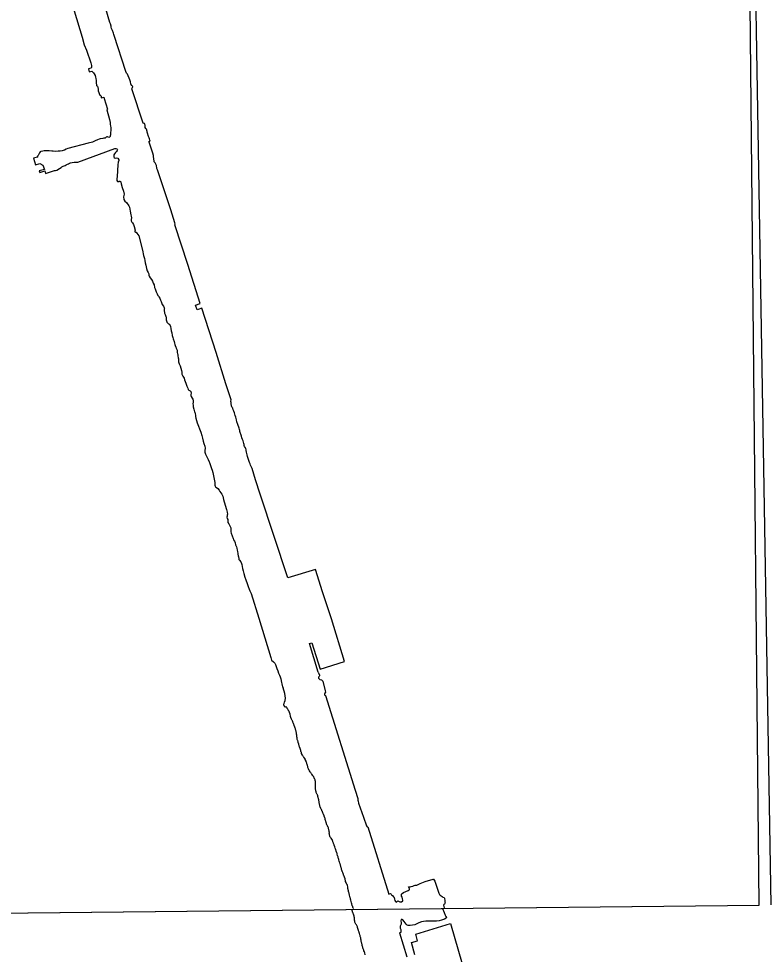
# Model space of a CAD drawing. Extents: x 3683402 to 3721514, y 487807 to 513565.
# Drawn here: x 3708417.4 to 3708720.5, y 491020.7 to 491400.6 of the extents above; entities that cross this region are included whole.
import ezdxf

# ---------------------------------------------------------------- set-up
doc = ezdxf.new("R2010")
doc.units = 0
doc.layers.add('V-ANNO-NPLT', color=7, linetype='Continuous')

msp = doc.modelspace()

# ---------------------------------------------------------------- linework, layer by layer
at = {"layer": 'V-ANNO-NPLT'}
for points in [[(3708722.94, 491040.73), (3708710.83, 491758.79), (3709962.1, 491780.45), (3709974.84, 491062.4)], [(3707466.64, 491027.56), (3708718.03, 491040.67), (3708710.83, 491758.79)], [(3708439.9, 491403.8), (3708443.16, 491393.1), (3708444.08, 491389.97), (3708444.94, 491387.8), (3708446.74, 491382.64), (3708446.97, 491381.63), (3708446.98, 491381.19), (3708446.98, 491380.96), (3708446.86, 491380.49), (3708445.71, 491380.17), (3708446.05, 491378.96), (3708447.19, 491379.27), (3708447.42, 491379.02), (3708447.77, 491378.64), (3708448.07, 491378.18), (3708448.42, 491377.47), (3708448.6, 491376.88), (3708448.79, 491376.37), (3708448.87, 491375.45), (3708448.94, 491374.73), (3708449.07, 491373.53), (3708449.11, 491373.35), (3708449.4, 491373.26), (3708449.59, 491372.67), (3708449.64, 491372.01), (3708449.75, 491371.31), (3708449.92, 491370.64), (3708450.06, 491370.23), (3708450.39, 491369.54), (3708450.63, 491369.44), (3708450.88, 491369.07), (3708450.91, 491368.72), (3708450.97, 491368.45), (3708451.98, 491368.71), (3708452.12, 491368.14), (3708453.53, 491363.81), (3708453.17, 491363.61), (3708454.31, 491359.71), (3708454.53, 491358.42)], [(3708468.71, 491356.64), (3708468.71, 491356.67), (3708468.79, 491357.09), (3708468.77, 491357.37), (3708468.69, 491357.63), (3708468.61, 491357.81), (3708468.45, 491357.99), (3708468.32, 491358.06), (3708467.97, 491358.2), (3708463.33, 491372.05), (3708463.46, 491372.33), (3708463.67, 491372.66), (3708463.72, 491373.08), (3708463.56, 491373.35), (3708463.29, 491373.53), (3708463.01, 491374.12), (3708462.78, 491374.92), (3708462.58, 491375.76), (3708462.33, 491376.4), (3708461.87, 491377.43), (3708461.57, 491378.02), (3708461.21, 491378.53), (3708460.86, 491379.14), (3708456.14, 491393.79), (3708456.05, 491394.2), (3708455.88, 491394.77), (3708455.54, 491395.8), (3708455.16, 491396.65), (3708454.99, 491397.15), (3708454.93, 491397.53), (3708454.74, 491398.47), (3708454.63, 491398.72), (3708454.45, 491399.01), (3708452.85, 491404.56)], [(3708454.53, 491358.42), (3708454.62, 491357.82), (3708454.77, 491356.93), (3708454.82, 491356.39), (3708454.83, 491355.14), (3708454.76, 491354.34), (3708454.65, 491353.49), (3708454.57, 491353.03), (3708454.51, 491352.79), (3708454.29, 491352.45), (3708454.09, 491352.42), (3708453.77, 491352.53), (3708453.54, 491352.63), (3708453.27, 491352.66), (3708452.96, 491352.55), (3708452.87, 491352.34), (3708452.53, 491352.04), (3708452.03, 491352.02), (3708451.54, 491351.9), (3708450.54, 491351.76), (3708450.1, 491351.69), (3708449.37, 491351.36), (3708448.48, 491350.94), (3708447.41, 491350.52), (3708445.58, 491350.06), (3708437.43, 491347.85), (3708436.76, 491347.58), (3708436.01, 491347.25), (3708435.45, 491347.1), (3708435.03, 491346.99), (3708434.26, 491346.86), (3708433.45, 491346.77), (3708432.49, 491346.72), (3708431.45, 491346.74), (3708430.92, 491346.78), (3708429.85, 491346.89), (3708428.84, 491346.96), (3708427.75, 491346.9), (3708427.28, 491346.82), (3708426.42, 491346.61), (3708426.09, 491346.48), (3708425.92, 491346.08), (3708425.66, 491345.58), (3708425.31, 491345.04), (3708424.93, 491344.6), (3708425.2, 491344.48), (3708425.1, 491344.37), (3708423.5, 491343.91), (3708424.23, 491341.28), (3708426.05, 491341.81), (3708427.29, 491341.12), (3708427.86, 491339.31), (3708425.79, 491338.76), (3708425.96, 491338.11), (3708428.02, 491338.81), (3708428.33, 491337.79), (3708431.97, 491339), (3708432.01, 491339), (3708432.4, 491338.96), (3708432.94, 491339.07), (3708434.02, 491339.75), (3708434.65, 491340.23), (3708434.91, 491340.43), (3708435.43, 491340.78), (3708435.84, 491340.91), (3708436.27, 491341.05), (3708436.76, 491341.27), (3708437.23, 491341.5), (3708437.61, 491341.71), (3708438.07, 491341.93), (3708438.51, 491342.07), (3708439.17, 491342.15), (3708439.96, 491342.27), (3708440.69, 491342.34), (3708441.39, 491342.38), (3708456.42, 491347.91), (3708456.83, 491347.9), (3708457.25, 491347.75), (3708457.46, 491347.55), (3708457.52, 491347.35), (3708457.42, 491347.08), (3708457.1, 491346.73), (3708456.74, 491346.31), (3708456.31, 491345.72), (3708456.09, 491345.38), (3708456.07, 491345), (3708456.03, 491344.57), (3708456.14, 491344.26), (3708456.54, 491343.99), (3708457.1, 491344.13), (3708457.63, 491344.01), (3708458.11, 491343.3), (3708458.05, 491342.96), (3708457.81, 491342.28), (3708457.7, 491341.23), (3708457.45, 491336.56), (3708457.25, 491335.6), (3708457.24, 491334.87), (3708457.56, 491334.45), (3708458.28, 491334.53), (3708458.38, 491334.72)], [(3708539.01, 491135.25), (3708535.49, 491146.93), (3708536.44, 491147.22), (3708539.78, 491136.47), (3708549.68, 491139.66), (3708544.37, 491156.93), (3708540.76, 491167.93), (3708537.93, 491176.97), (3708526.64, 491173.59), (3708515.52, 491207.52), (3708513.58, 491213.31), (3708512.21, 491217.95), (3708511.58, 491219.27), (3708511.33, 491219.88), (3708511.13, 491220.46), (3708510.41, 491222.41), (3708510.29, 491222.86), (3708510.15, 491223.47), (3708509.86, 491224.54), (3708509.73, 491225.31), (3708509.71, 491225.55), (3708509.62, 491226.02), (3708509.51, 491226.19), (3708509.45, 491226.3), (3708509.13, 491226.84), (3708508.99, 491227.25), (3708508.95, 491227.66), (3708508.85, 491228.15), (3708508.74, 491228.68), (3708508.57, 491229.19), (3708508.33, 491229.68), (3708508.05, 491230.45), (3708507.85, 491231.1), (3708507.23, 491232.96), (3708507.17, 491233.32), (3708507.04, 491233.82), (3708506.9, 491234.36), (3708506.37, 491235.86), (3708506.03, 491236.91), (3708505.82, 491237.77), (3708505.59, 491238.81), (3708505.36, 491239.52), (3708505, 491240.5), (3708504.72, 491241.21), (3708504.53, 491241.79), (3708504.31, 491242.39), (3708504.11, 491242.77), (3708503.92, 491243.05), (3708503.81, 491243.39), (3708503.66, 491244.32), (3708503.68, 491244.72), (3708503.59, 491245.15), (3708503.6, 491245.34), (3708503.73, 491245.79), (3708501.58, 491252.38), (3708497.54, 491265), (3708491.82, 491283.03), (3708490.25, 491282.56), (3708489.89, 491282.39), (3708489.26, 491284.27), (3708491.07, 491285), (3708486.06, 491300.75), (3708480.86, 491316.87), (3708480.93, 491317.18), (3708480.76, 491317.73), (3708479.13, 491322.92), (3708473.82, 491339.19), (3708473.68, 491339.5), (3708473.56, 491339.83), (3708473.46, 491340.2), (3708473.39, 491340.69), (3708473.31, 491341), (3708472.94, 491341.79), (3708472.78, 491342.06), (3708472.48, 491342.47), (3708472.39, 491342.95), (3708472.36, 491343.3), (3708472.29, 491343.84), (3708472.17, 491344.46), (3708472.11, 491345.05), (3708471.93, 491346.04), (3708470.41, 491350.45), (3708470.37, 491350.66), (3708470.45, 491350.8), (3708470.55, 491350.85), (3708470.69, 491350.88), (3708470.75, 491351.11), (3708470.62, 491351.29), (3708470.48, 491351.79), (3708470.39, 491352.18), (3708470.17, 491352.74), (3708469.69, 491354.08), (3708469.58, 491354.47), (3708469.54, 491354.83), (3708469.43, 491355.22), (3708469.42, 491355.51), (3708469.36, 491355.74), (3708469.24, 491355.8), (3708469.09, 491355.97), (3708468.78, 491356.35), (3708468.71, 491356.64)], [(3708458.38, 491334.72), (3708458.86, 491334.39), (3708459.09, 491333.59), (3708459.44, 491332.11), (3708459.92, 491330.56), (3708460.19, 491329.31), (3708460.04, 491328.2), (3708460.16, 491327.2), (3708460.57, 491326.49), (3708461.21, 491325.91), (3708462.08, 491324.6), (3708462.35, 491324), (3708462.55, 491323.26), (3708462.65, 491322.38), (3708462.97, 491321.02), (3708463.14, 491320.43), (3708463.17, 491319.79), (3708463.13, 491319.11), (3708463.15, 491318.5), (3708463.37, 491317.99), (3708463.63, 491317.73), (3708464.01, 491317.04), (3708464.34, 491316.24), (3708464.67, 491314.79), (3708464.55, 491314.37), (3708464.58, 491314.11), (3708464.88, 491313.96), (3708465.16, 491313.89), (3708465.45, 491313.56), (3708466.16, 491312.38), (3708467.74, 491306.65), (3708468.13, 491304.47), (3708468.5, 491303.28), (3708468.68, 491302.39), (3708468.84, 491301.47), (3708469.06, 491300.51), (3708469.33, 491299.19), (3708469.56, 491298.17), (3708469.94, 491297.54), (3708470.22, 491296.99), (3708470.32, 491296.43), (3708470.43, 491296.07), (3708470.81, 491295.42), (3708471.3, 491294.75), (3708471.71, 491294.03), (3708472.08, 491293.27), (3708472.37, 491292.57), (3708472.62, 491291.5), (3708472.79, 491290.91), (3708473.22, 491289.73), (3708473.58, 491288.91), (3708473.95, 491288.26), (3708474.15, 491287.93), (3708474.39, 491287.64), (3708474.77, 491287.11), (3708474.89, 491286.7), (3708475.05, 491286.33), (3708475.24, 491285.72), (3708475.36, 491285.35), (3708475.71, 491284.58), (3708476.15, 491283.84), (3708476.45, 491283.24), (3708476.56, 491282.91), (3708476.55, 491282.68), (3708476.51, 491282.26), (3708476.69, 491280.96), (3708476.84, 491280.45), (3708477.01, 491280.03), (3708477.19, 491279.73), (3708477.28, 491279.34), (3708477.31, 491278.95), (3708477.31, 491278.34), (3708477.39, 491277.85), (3708477.54, 491277.49), (3708477.62, 491277.32), (3708477.89, 491277.09), (3708478.05, 491276.88), (3708478.23, 491276.73), (3708478.57, 491276.58), (3708478.96, 491276.02), (3708479.02, 491275.55), (3708479.16, 491274.8), (3708479.37, 491273.9), (3708479.55, 491272.98), (3708479.73, 491272), (3708479.97, 491271.12), (3708480.18, 491270.58), (3708480.49, 491269.57), (3708480.67, 491268.88), (3708480.78, 491268.36), (3708480.95, 491267.86), (3708481.23, 491267.23), (3708481.37, 491267.01), (3708481.42, 491266.76), (3708481.49, 491266.48), (3708481.65, 491266.24), (3708481.79, 491265.94), (3708481.82, 491265.5), (3708481.78, 491265.07), (3708481.92, 491264.55), (3708481.99, 491264.19)], [(3708481.99, 491264.19), (3708482.07, 491263.68), (3708482.22, 491262.9), (3708482.24, 491262.51), (3708482.25, 491261.88), (3708482.27, 491261.21), (3708482.63, 491260.43), (3708482.99, 491259.59), (3708483.27, 491258.63), (3708483.48, 491257.73), (3708483.62, 491257.08), (3708483.72, 491256.24), (3708484.05, 491255.39), (3708484.55, 491254.58), (3708484.79, 491253.96), (3708485.04, 491253.26), (3708485.24, 491252.61), (3708485.72, 491251.32), (3708486.03, 491250.54), (3708486.25, 491250.01), (3708486.44, 491249.78), (3708487.01, 491249.48), (3708487.29, 491249.18), (3708487.46, 491248.52), (3708487.36, 491248.05), (3708487.35, 491247.59), (3708487.44, 491247.15), (3708487.79, 491246.56), (3708488.06, 491246.07), (3708488.24, 491245.47), (3708488.27, 491244.93), (3708488.19, 491244.28), (3708488.2, 491243.71), (3708488.3, 491242.93), (3708488.48, 491242.05), (3708488.84, 491240.99), (3708488.91, 491240.8), (3708489.13, 491240.1), (3708489.2, 491239.57), (3708489.2, 491239.07), (3708489.3, 491238.42), (3708489.56, 491237.43), (3708489.93, 491236.54), (3708491.43, 491232.74), (3708491.74, 491231.4), (3708492.06, 491230.33), (3708492.32, 491229.06), (3708492.63, 491228.06), (3708493.06, 491227.03), (3708493.13, 491226.28), (3708492.97, 491225.29), (3708493.02, 491224.55), (3708493.24, 491223.75), (3708493.7, 491222.94), (3708494, 491222.36), (3708494.38, 491221.6), (3708494.8, 491220.67), (3708494.88, 491220.41), (3708495.17, 491219.61), (3708495.73, 491217.93), (3708495.93, 491217.28), (3708496.19, 491216.4), (3708497.12, 491212.26), (3708497.04, 491211.64), (3708497.04, 491211.19), (3708497.14, 491210.78), (3708497.32, 491210.45), (3708497.7, 491210.25), (3708498.28, 491209.77), (3708498.76, 491209.21), (3708499.12, 491208.65), (3708499.49, 491208.11), (3708499.9, 491207.47), (3708500.28, 491206.74), (3708500.6, 491205.35), (3708500.81, 491204.49), (3708501.85, 491201.31), (3708502.09, 491200.18), (3708502.14, 491199.43), (3708502.07, 491198.96), (3708502.03, 491198.54), (3708501.91, 491198.17), (3708502.03, 491197.65), (3708502.32, 491197.24), (3708502.38, 491196.77), (3708502.34, 491196.33), (3708502.38, 491196.1), (3708502.68, 491195.53), (3708503.17, 491194.74), (3708503.52, 491193.88), (3708503.51, 491193.15), (3708503.56, 491192.27), (3708503.68, 491191.7), (3708504.44, 491189.48), (3708504.64, 491189.04), (3708505.02, 491188.43), (3708505.26, 491187.78), (3708505.49, 491187.03), (3708505.8, 491186.21), (3708505.97, 491185.56), (3708506.13, 491184.83)], [(3708506.13, 491184.83), (3708506.22, 491184.32), (3708506.33, 491183.48), (3708506.38, 491183.12), (3708506.52, 491182.56), (3708506.66, 491182.04), (3708506.78, 491181.42), (3708506.81, 491181.06), (3708507.09, 491180.69), (3708507.63, 491180), (3708507.93, 491179.36), (3708508.07, 491178.92), (3708508.17, 491178.1), (3708508.34, 491177.29), (3708508.57, 491176.41), (3708508.88, 491175.37), (3708509.21, 491173.88), (3708509.6, 491172.71), (3708510.24, 491171.2), (3708510.33, 491170.89), (3708510.61, 491170.03), (3708510.95, 491169.03), (3708511.3, 491168.33), (3708511.78, 491167.22), (3708514.95, 491157.22), (3708519.74, 491141.26), (3708520.12, 491140.12), (3708520.86, 491139.45), (3708521.37, 491138.87), (3708521.62, 491138.31), (3708521.97, 491137.51), (3708522.26, 491136.79), (3708522.57, 491135.77), (3708522.88, 491134.92), (3708523.29, 491134.03), (3708523.57, 491133.36), (3708523.85, 491132.56), (3708524.1, 491131.07), (3708524.19, 491130.48), (3708524.35, 491129.88), (3708524.55, 491129.35), (3708524.79, 491128.91)], [(3708539.01, 491135.25), (3708539.51, 491134.06), (3708539.53, 491133.74), (3708539.42, 491133.45), (3708539.13, 491133.2), (3708539.13, 491132.86), (3708539.29, 491132.64), (3708539.7, 491132.33), (3708540.33, 491132.1), (3708540.87, 491131.61), (3708541.9, 491127.68), (3708541.93, 491127.14), (3708541.68, 491126.76), (3708541.59, 491126.44), (3708541.61, 491126.1), (3708541.68, 491125.92), (3708542.02, 491125.79), (3708554.05, 491087.31), (3708555.12, 491084.03), (3708555.15, 491083.33), (3708555.2, 491082.86), (3708555.38, 491082.14), (3708557.36, 491076.34), (3708558.64, 491072.84), (3708558.91, 491072.48), (3708559.18, 491072.42), (3708567.65, 491045.19), (3708568.39, 491045.4), (3708568.64, 491045.1), (3708568.8, 491044.81), (3708569.16, 491044.59), (3708569.32, 491044.48), (3708569.61, 491044.07), (3708569.82, 491043.76), (3708569.98, 491043.06), (3708570.14, 491042.57), (3708570.39, 491042.16), (3708570.72, 491041.9), (3708570.88, 491041.99), (3708571.17, 491042.35), (3708571.35, 491042.42), (3708571.85, 491042.15), (3708572.14, 491041.97), (3708572.82, 491042.04), (3708573.31, 491042.43), (3708573.4, 491042.61), (3708573.22, 491043.41), (3708573.03, 491043.91), (3708572.85, 491044.38), (3708572.78, 491044.76), (3708572.78, 491045.03), (3708572.96, 491045.35), (3708573.12, 491045.46), (3708573.66, 491045.76), (3708575.59, 491046.6), (3708575.94, 491046.91), (3708576.01, 491047.03), (3708576.12, 491047.23), (3708575.69, 491048.13), (3708576.34, 491048.13), (3708576.79, 491048.22), (3708577.44, 491048.41), (3708578.01, 491048.66), (3708578.37, 491048.77), (3708578.77, 491048.79), (3708579.02, 491048.75), (3708579.87, 491049.2), (3708580.41, 491049.45), (3708582.45, 491050.32), (3708585.67, 491051.28), (3708585.82, 491051.19), (3708586.34, 491050.36), (3708587.94, 491045.57), (3708588.19, 491045.01), (3708588.48, 491044.68), (3708589.32, 491044.12), (3708589.64, 491043.94), (3708590.15, 491043.76), (3708590.33, 491043.49), (3708590.36, 491042.41), (3708590.48, 491041.9), (3708590.52, 491041.54), (3708590.46, 491041.29), (3708590.23, 491041.08), (3708589.99, 491040.95), (3708589.81, 491040.61), (3708590.14, 491039.64)], [(3708525.48, 491121.09), (3708525.11, 491122.06), (3708525.11, 491122.33), (3708525.17, 491122.53), (3708525.35, 491123.03), (3708525.55, 491123.77), (3708525.71, 491124.67), (3708525.61, 491125.62), (3708525.49, 491126.56), (3708524.79, 491128.91)], [(3708526.38, 491120.71), (3708526.22, 491120.98), (3708526.13, 491121.07), (3708525.97, 491121.14), (3708525.84, 491121.13), (3708525.57, 491121.09), (3708525.48, 491121.09)], [(3708536.69, 491093.51), (3708536.47, 491093.8), (3708536.38, 491093.89), (3708536.28, 491094.03), (3708536.1, 491094.28), (3708535.94, 491094.5), (3708535.72, 491094.86), (3708535.52, 491095.2), (3708535.4, 491095.37), (3708535.06, 491095.96), (3708534.9, 491096.32), (3708534.83, 491096.59), (3708534.79, 491096.72), (3708534.77, 491096.95), (3708534.67, 491097.22), (3708534.61, 491097.49), (3708534.56, 491097.62), (3708534.42, 491098.07), (3708534.38, 491098.29), (3708534.26, 491098.65), (3708534.15, 491098.95), (3708534.1, 491099.08), (3708533.78, 491099.84), (3708533.67, 491100.09), (3708533.56, 491100.27), (3708533.13, 491100.74), (3708533.01, 491100.94), (3708532.88, 491101.12), (3708532.79, 491101.28), (3708532.61, 491101.62), (3708532.27, 491102.29), (3708532.17, 491102.6), (3708532.13, 491102.78), (3708532.01, 491103.19), (3708531.97, 491103.32), (3708531.9, 491103.5), (3708531.79, 491103.86), (3708531.63, 491104.22), (3708531.4, 491104.96), (3708531.31, 491105.28), (3708531.24, 491105.43), (3708531.19, 491105.7), (3708531.15, 491105.91), (3708531.1, 491106.04), (3708530.99, 491106.47), (3708530.94, 491106.62), (3708530.89, 491106.85), (3708530.85, 491107.01), (3708530.76, 491107.21), (3708530.71, 491107.34), (3708530.69, 491107.48), (3708530.64, 491107.68), (3708530.53, 491107.97), (3708530.48, 491108.18), (3708530.46, 491108.4), (3708530.41, 491108.67), (3708530.39, 491108.92), (3708530.3, 491109.5), (3708530.3, 491109.84), (3708530.27, 491110), (3708530.27, 491110.22), (3708530.25, 491110.38), (3708530.25, 491110.54), (3708530.09, 491111.14), (3708530.04, 491111.3), (3708529.97, 491111.61), (3708529.93, 491111.77), (3708529.84, 491112.02), (3708529.79, 491112.2), (3708529.65, 491112.56), (3708529.5, 491112.92), (3708529.36, 491113.28), (3708529.29, 491113.43), (3708529.2, 491113.68), (3708529.06, 491114), (3708528.93, 491114.4), (3708528.81, 491114.69), (3708528.7, 491114.96), (3708528.65, 491115.1), (3708528.54, 491115.48), (3708528.47, 491115.61), (3708528.31, 491115.88), (3708528.18, 491116.15), (3708528.02, 491116.58), (3708527.95, 491116.69), (3708527.9, 491116.92), (3708527.79, 491117.3), (3708527.74, 491117.41), (3708527.58, 491118.26), (3708527.47, 491118.6), (3708527.42, 491118.76), (3708527.35, 491118.87), (3708527.31, 491119.03), (3708527.24, 491119.14), (3708527.04, 491119.52), (3708526.95, 491119.65), (3708526.85, 491119.81), (3708526.79, 491119.97), (3708526.63, 491120.28), (3708526.47, 491120.53), (3708526.38, 491120.71)], [(3708544.01, 491068.19), (3708543.89, 491068.37), (3708543.78, 491068.57), (3708543.71, 491068.75), (3708543.64, 491069.02), (3708543.57, 491069.27), (3708543.55, 491069.43), (3708543.55, 491069.59), (3708543.53, 491069.77), (3708543.53, 491069.95), (3708543.55, 491070.28), (3708543.52, 491070.42), (3708543.5, 491070.64), (3708543.48, 491070.82), (3708543.39, 491071.14), (3708543.32, 491071.41), (3708543.23, 491071.68), (3708543.18, 491071.83), (3708543.13, 491072.01), (3708543.04, 491072.22), (3708542.88, 491072.62), (3708542.82, 491072.75), (3708542.77, 491072.87), (3708542.7, 491072.98), (3708542.54, 491073.34), (3708542.48, 491073.47), (3708542.43, 491073.61), (3708542.38, 491073.79), (3708542.34, 491073.99), (3708542.29, 491074.1), (3708542.22, 491074.37), (3708542.13, 491074.62), (3708542.09, 491074.82), (3708542.04, 491074.98), (3708541.88, 491075.45), (3708541.83, 491075.67), (3708541.79, 491075.85), (3708541.68, 491076.12), (3708541.56, 491076.48), (3708541.49, 491076.66), (3708541.4, 491077), (3708541.33, 491077.2), (3708541.29, 491077.31), (3708541.17, 491077.43), (3708541.13, 491077.61), (3708541.06, 491077.81), (3708540.86, 491078.28), (3708540.76, 491078.46), (3708540.7, 491078.64), (3708540.58, 491078.88), (3708540.51, 491079), (3708540.47, 491079.13), (3708540.31, 491079.47), (3708540.24, 491079.6), (3708540.13, 491079.87), (3708540.04, 491080.08), (3708539.97, 491080.21), (3708539.88, 491080.34), (3708539.83, 491080.46), (3708539.81, 491080.59), (3708539.74, 491080.86), (3708539.72, 491081.04), (3708539.65, 491081.33), (3708539.58, 491081.56), (3708539.54, 491081.69), (3708539.37, 491082.37), (3708539.35, 491082.62), (3708539.26, 491083.33), (3708539.21, 491083.54), (3708539.19, 491083.67), (3708539.1, 491084.03), (3708539.03, 491084.21), (3708539.01, 491084.34), (3708538.91, 491084.75), (3708538.87, 491084.91), (3708538.82, 491085.09), (3708538.69, 491085.47), (3708538.64, 491085.58), (3708538.37, 491086.07), (3708538.21, 491086.46), (3708538.18, 491086.75), (3708538.09, 491086.97), (3708538.03, 491087.33), (3708537.98, 491087.63), (3708537.96, 491087.83), (3708537.93, 491087.98), (3708537.91, 491088.23), (3708537.9, 491090.73), (3708537.85, 491090.98), (3708537.83, 491091.18), (3708537.74, 491091.52), (3708537.69, 491091.65), (3708537.49, 491092.1), (3708537.42, 491092.21), (3708537.37, 491092.32), (3708537.26, 491092.57), (3708537.19, 491092.71), (3708537.1, 491092.91), (3708536.9, 491093.22), (3708536.81, 491093.36), (3708536.69, 491093.51)], [(3708552.27, 491042.63), (3708552.22, 491042.74), (3708552.13, 491043.15), (3708552.06, 491043.37), (3708552.01, 491043.64), (3708551.97, 491043.8), (3708551.9, 491044), (3708551.85, 491044.16), (3708551.69, 491044.74), (3708551.67, 491044.9), (3708551.62, 491045.1), (3708551.58, 491045.37), (3708551.53, 491045.53), (3708551.46, 491045.84), (3708551.44, 491046.02), (3708551.37, 491046.14), (3708551.3, 491046.34), (3708551.26, 491046.45), (3708551.14, 491046.88), (3708551.12, 491047.1), (3708551.1, 491047.26), (3708551.05, 491047.66), (3708551.03, 491047.95), (3708551, 491048.14), (3708550.87, 491048.67), (3708550.73, 491049.06), (3708550.66, 491049.19), (3708550.53, 491049.37), (3708550.48, 491049.5), (3708550.37, 491049.71), (3708550.32, 491049.86), (3708550.16, 491050.22), (3708550.05, 491050.65), (3708550.02, 491050.9), (3708549.98, 491051.06), (3708549.93, 491051.23), (3708549.91, 491051.39), (3708549.7, 491052.09), (3708549.57, 491052.38), (3708549.48, 491052.56), (3708549.32, 491053.01), (3708549.27, 491053.19), (3708549.2, 491053.32), (3708549.13, 491053.53), (3708549.04, 491053.73), (3708548.95, 491053.95), (3708548.82, 491054.22), (3708548.77, 491054.33), (3708548.72, 491054.47), (3708548.59, 491054.83), (3708548.5, 491055.16), (3708548.41, 491055.48), (3708548.34, 491055.82), (3708548.31, 491056), (3708548.22, 491056.29), (3708548.2, 491056.47), (3708548.11, 491056.78), (3708548.04, 491057.05), (3708547.99, 491057.28), (3708547.92, 491057.48), (3708547.86, 491057.7), (3708547.61, 491058.22), (3708547.51, 491058.36), (3708547.47, 491058.58), (3708547.35, 491059.07), (3708547.33, 491059.34), (3708547.28, 491059.5), (3708547.24, 491059.64), (3708547.17, 491059.88), (3708547.13, 491060.06), (3708547.08, 491060.27), (3708547.01, 491060.47), (3708546.87, 491060.83), (3708546.71, 491061.43), (3708546.65, 491061.64), (3708546.55, 491061.95), (3708546.42, 491062.29), (3708546.37, 491062.49), (3708546.28, 491062.74), (3708546.19, 491063.01), (3708546.14, 491063.16), (3708545.98, 491063.52), (3708545.87, 491063.86), (3708545.71, 491064.4), (3708545.6, 491064.71), (3708545.51, 491064.91), (3708545.44, 491065.14), (3708545.32, 491065.45), (3708545.25, 491065.66), (3708545.19, 491065.81), (3708545.12, 491066.04), (3708545.05, 491066.15), (3708544.98, 491066.42), (3708544.89, 491066.67), (3708544.87, 491066.8), (3708544.78, 491067), (3708544.71, 491067.12), (3708544.62, 491067.34), (3708544.48, 491067.52), (3708544.23, 491067.88), (3708544.01, 491068.19)], [(3708553.32, 491039.25), (3708553.32, 491039.26), (3708553.25, 491039.42), (3708553.11, 491039.84), (3708553.02, 491040.09), (3708552.95, 491040.2), (3708552.86, 491040.43), (3708552.79, 491040.7), (3708552.7, 491040.97), (3708552.65, 491041.17), (3708552.52, 491041.62), (3708552.38, 491042.16), (3708552.27, 491042.63)], [(3708735.06, 490322.67), (3707473.23, 490309.43), (3707466.02, 491027.55), (3708718.03, 491040.67)], [(3708558.13, 491020.52), (3708557.97, 491021.24), (3708557.9, 491021.37), (3708557.83, 491021.56), (3708557.74, 491021.69), (3708557.6, 491022.16), (3708557.51, 491022.34), (3708557.31, 491022.97), (3708557.19, 491023.37), (3708557.1, 491023.64), (3708557.04, 491023.82), (3708556.92, 491024.27), (3708556.87, 491024.52), (3708556.83, 491024.68), (3708556.76, 491024.95), (3708556.69, 491025.24), (3708556.6, 491025.55), (3708556.48, 491026.23), (3708556.44, 491026.48), (3708556.37, 491026.9), (3708556.25, 491027.35), (3708556.16, 491027.6), (3708556.07, 491027.89), (3708555.98, 491028.32), (3708555.87, 491028.65), (3708555.71, 491029.19), (3708555.66, 491029.51), (3708555.59, 491029.69), (3708555.54, 491029.96), (3708555.43, 491030.25), (3708555.41, 491030.39), (3708555.13, 491031.13), (3708555.02, 491031.55), (3708554.97, 491031.75), (3708554.91, 491031.91), (3708554.84, 491032.16), (3708554.54, 491032.65), (3708554.45, 491032.76), (3708554.29, 491032.99), (3708554.11, 491033.26), (3708554, 491033.53), (3708553.93, 491033.78), (3708553.86, 491034.09), (3708553.84, 491034.22), (3708553.79, 491034.56), (3708553.77, 491034.76), (3708553.75, 491034.9), (3708553.72, 491035.17), (3708553.7, 491035.33), (3708553.7, 491035.64), (3708553.67, 491035.8), (3708553.67, 491035.93), (3708553.63, 491036.07), (3708553.6, 491036.25), (3708553.51, 491036.65), (3708553.35, 491037.03), (3708553.26, 491037.21), (3708553.17, 491037.44), (3708553.08, 491037.57), (3708552.94, 491037.93), (3708552.9, 491038.16), (3708552.85, 491038.31), (3708552.83, 491038.45), (3708552.74, 491038.81), (3708552.7, 491038.93)], [(3708589.52, 491039.32), (3708590.1, 491037.62), (3708590.55, 491036.63), (3708590.85, 491036.05), (3708591.05, 491035.6), (3708590.94, 491035.33), (3708590.22, 491034.97), (3708589.07, 491034.62), (3708588.09, 491034.35), (3708586.99, 491034.19), (3708586.15, 491034.12), (3708583.52, 491034.15), (3708582.76, 491034.1), (3708581.77, 491034.07), (3708581, 491033.96), (3708580.51, 491033.75)], [(3708580.51, 491033.75), (3708579.65, 491033.3), (3708579.07, 491033.07), (3708578.29, 491032.73), (3708577.3, 491032.5), (3708576.35, 491032.47), (3708575.54, 491032.47), (3708575.09, 491032.6), (3708574.66, 491032.92), (3708573.89, 491034.06), (3708573.37, 491034.76), (3708573.12, 491034.8), (3708572.67, 491034.8), (3708572.54, 491034.3), (3708572.64, 491033.49), (3708572.66, 491032.98), (3708572.48, 491032.43), (3708572.33, 491032.07), (3708572.28, 491031.29), (3708572.51, 491030.73), (3708572.61, 491030.12), (3708572.61, 491029.62), (3708572.05, 491029.42), (3708575.02, 491019.65)], [(3708578.18, 491020.47), (3708576.9, 491025.48), (3708579.37, 491026.23), (3708578.69, 491028.86), (3708592.77, 491033.2), (3708597.48, 491016.78)]]:
    msp.add_lwpolyline(points, dxfattribs=at)

doc.saveas('drawing.dxf')
